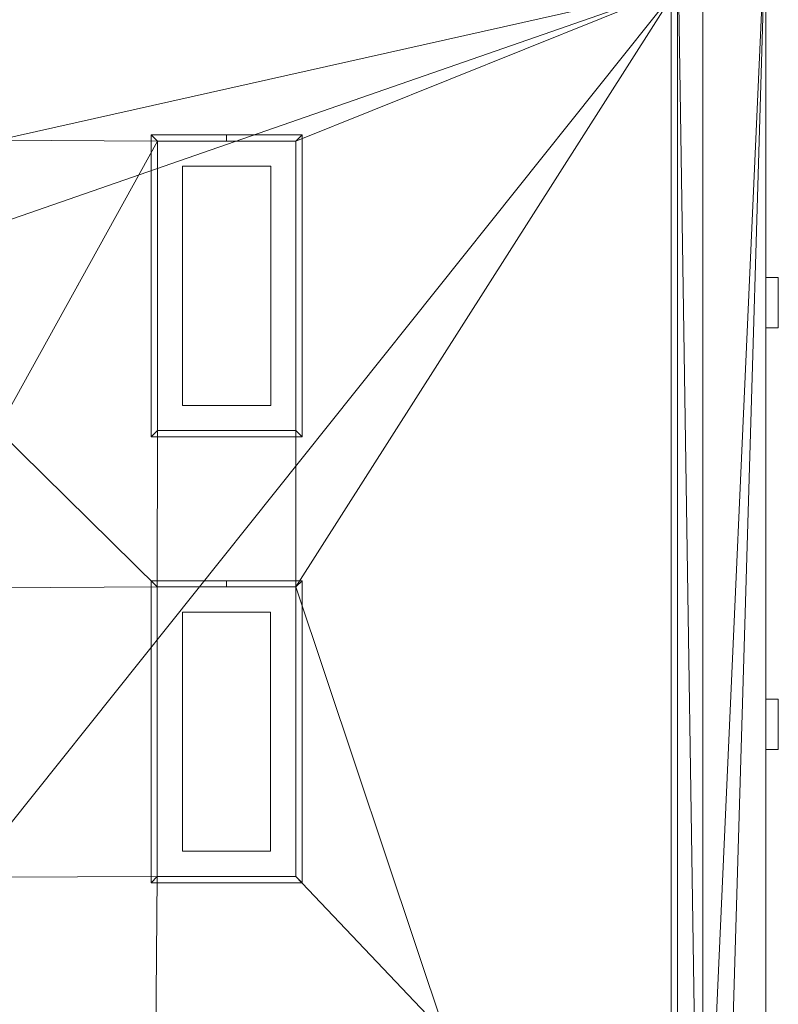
# Model space of a CAD drawing. Header units: inches. Extents: x 15 to 638, y -384 to 556.
# Tile 982 of 1056: x 506 to 626, y 106 to 263. Entities that reach past the tile are written whole.
import ezdxf

# ---------------------------------------------------------------- set-up
doc = ezdxf.new("R2010")
doc.units = ezdxf.units.IN
doc.header["$MEASUREMENT"] = 0
for name, color, linetype, lineweight in [('A-CLNG', 13, 'Continuous', 9), ('A-FLOR', 192, 'Continuous', 9), ('A-GENM', 13, 'Continuous', 9), ('A-ROOF', 132, 'Continuous', 9), ('A-WALL', 90, 'Continuous', 9), ('E-LITE-EQPM', 6, 'Continuous', 9)]:
    doc.layers.add(name, color=color, linetype=linetype, lineweight=lineweight)

# ---------------------------------------------------------------- blocks, each defined once
blk = doc.blocks.new('Recessed Fluorescent Light - Default 1-5513536-_3D_')
at = {"layer": 'E-LITE-EQPM'}
for p, q in [((-24, -12, 99), (-24, 12, 99)), ((-24, 12, 99), (24, 12, 99)), ((-23, 11, 99), (-23, -11, 99)), ((23, 11, 99), (-23, 11, 99)), ((23, 0, 99), (23, 11, 99)), ((24, 12, 99), (24, 0, 99)), ((19, 7, 99), (-19, 7, 99)), ((-19, 7, 99), (-19, -7, 99)), ((19, 0, 99), (19, 7, 99)), ((19, -7, 99), (19, 0, 99)), ((23, -11, 99), (23, 0, 99)), ((24, 0, 99), (24, -12, 99)), ((-19, -7, 99), (19, -7, 99)), ((24, -12, 99), (-24, -12, 99)), ((-23, -11, 99), (23, -11, 99))]:
    blk.add_line(p, q, dxfattribs=at)
mesh = blk.add_polyface(dxfattribs=at)
corners = [(-24, 12, 99), (-24, -12, 99), (24, -12, 99), (24, 12, 99)]
mesh.append_faces([[corners[k] for k in face] for face in [(0, 1, 2, 3)]])
mesh = blk.add_polyface(dxfattribs=at)
corners = [(24, -12, 98), (-24, -12, 98), (-24, 12, 98), (24, 12, 98)]
mesh.append_faces([[corners[k] for k in face] for face in [(0, 1, 2, 3)]])
mesh = blk.add_polyface(dxfattribs=at)
corners = [(24, 12, 99), (24, 12, 98), (-24, 12, 98), (-24, 12, 99)]
mesh.append_faces([[corners[k] for k in face] for face in [(0, 1, 2, 3)]])
mesh = blk.add_polyface(dxfattribs=at)
corners = [(-24, 12, 99), (-24, 12, 98), (-24, -12, 98), (-24, -12, 99)]
mesh.append_faces([[corners[k] for k in face] for face in [(0, 1, 2, 3)]])
mesh = blk.add_polyface(dxfattribs=at)
corners = [(-24, -12, 98), (24, -12, 98), (24, 0, 98), (24, 12, 98), (-24, 12, 98), (23, 11, 98), (23, 0, 98), (23, -11, 98), (-23, -11, 98), (-23, 11, 98)]
mesh.append_faces([[corners[k] for k in face] for face in [(4, 9, 5, 3), (7, 1, 2, 6)]], dxfattribs={"vtx0": -1, "vtx2": -1})
mesh.append_faces([[corners[k] for k in face] for face in [(8, 9, 4, 0), (2, 3, 5, 6), (7, 8, 0, 1)]], dxfattribs={"vtx1": -1, "vtx3": -1})
mesh = blk.add_polyface(dxfattribs=at)
corners = [(-24, -12, 96), (-24, 12, 96), (24, 12, 96), (24, 0, 96), (24, -12, 96), (23, 11, 96), (-23, 11, 96), (-23, -11, 96), (23, -11, 96), (23, 0, 96)]
mesh.append_faces([[corners[k] for k in face] for face in [(0, 7, 8, 4), (5, 2, 3, 9)]], dxfattribs={"vtx0": -1, "vtx2": -1})
mesh.append_faces([[corners[k] for k in face] for face in [(6, 7, 0, 1), (3, 4, 8, 9), (5, 6, 1, 2)]], dxfattribs={"vtx1": -1, "vtx3": -1})
mesh = blk.add_polyface(dxfattribs=at)
corners = [(24, 12, 98), (24, 12, 96), (-24, 12, 96), (-24, 12, 98)]
mesh.append_faces([[corners[k] for k in face] for face in [(0, 1, 2, 3)]])
mesh = blk.add_polyface(dxfattribs=at)
corners = [(-24, 12, 98), (-24, 12, 96), (-24, -12, 96), (-24, -12, 98)]
mesh.append_faces([[corners[k] for k in face] for face in [(0, 1, 2, 3)]])
mesh = blk.add_polyface(dxfattribs=at)
corners = [(-23, -11, 98), (-23, -11, 96), (-23, 11, 96), (-23, 11, 98)]
mesh.append_faces([[corners[k] for k in face] for face in [(0, 1, 2, 3)]])
mesh = blk.add_polyface(dxfattribs=at)
corners = [(-23, 11, 98), (-23, 11, 96), (23, 11, 96), (23, 11, 98)]
mesh.append_faces([[corners[k] for k in face] for face in [(0, 1, 2, 3)]])
mesh = blk.add_polyface(dxfattribs=at)
corners = [(23, 11, 98), (23, 11, 96), (23, 0, 96), (23, 0, 98)]
mesh.append_faces([[corners[k] for k in face] for face in [(0, 1, 2, 3)]])
mesh = blk.add_polyface(dxfattribs=at)
corners = [(24, -12, 99), (24, -12, 98), (24, 12, 98), (24, 12, 99)]
mesh.append_faces([[corners[k] for k in face] for face in [(0, 1, 2, 3)]])
mesh = blk.add_polyface(dxfattribs=at)
corners = [(24, 0, 98), (24, 0, 96), (24, 12, 96), (24, 12, 98)]
mesh.append_faces([[corners[k] for k in face] for face in [(0, 1, 2, 3)]])
mesh = blk.add_polyface(dxfattribs=at)
corners = [(23, 0, 98), (23, 0, 96), (23, -11, 96), (23, -11, 98)]
mesh.append_faces([[corners[k] for k in face] for face in [(0, 1, 2, 3)]])
mesh = blk.add_polyface(dxfattribs=at)
corners = [(24, -12, 98), (24, -12, 96), (24, 0, 96), (24, 0, 98)]
mesh.append_faces([[corners[k] for k in face] for face in [(0, 1, 2, 3)]])
mesh = blk.add_polyface(dxfattribs=at)
corners = [(-24, -12, 99), (-24, -12, 98), (24, -12, 98), (24, -12, 99)]
mesh.append_faces([[corners[k] for k in face] for face in [(0, 1, 2, 3)]])
mesh = blk.add_polyface(dxfattribs=at)
corners = [(-24, -12, 98), (-24, -12, 96), (24, -12, 96), (24, -12, 98)]
mesh.append_faces([[corners[k] for k in face] for face in [(0, 1, 2, 3)]])
mesh = blk.add_polyface(dxfattribs=at)
corners = [(23, -11, 98), (23, -11, 96), (-23, -11, 96), (-23, -11, 98)]
mesh.append_faces([[corners[k] for k in face] for face in [(0, 1, 2, 3)]])
blk = doc.blocks.new('Wall  Protrusion - Wall  Protrusion-4332175-_3D_')
at = {"layer": 'A-GENM'}
for p, q in [((-4, 5, 2), (4, -5, 2)), ((4, 5, 2), (-3.91, -5, 2))]:
    blk.add_line(p, q, dxfattribs=at)
mesh = blk.add_polyface(dxfattribs=at)
corners = [(-4, 5, 2), (-4, -5, 2), (4, -5, 2), (4, 5, 2)]
mesh.append_faces([[corners[k] for k in face] for face in [(0, 1, 2, 3)]])
mesh = blk.add_polyface(dxfattribs=at)
corners = [(4, -5), (-4, -5), (-4, 5), (4, 5)]
mesh.append_faces([[corners[k] for k in face] for face in [(0, 1, 2, 3)]])
mesh = blk.add_polyface(dxfattribs=at)
corners = [(4, 5, 2), (4, 5), (-4, 5), (-4, 5, 2)]
mesh.append_faces([[corners[k] for k in face] for face in [(0, 1, 2, 3)]])
mesh = blk.add_polyface(dxfattribs=at)
corners = [(-4, 5, 2), (-4, 5), (-4, -5), (-4, -5, 2)]
mesh.append_faces([[corners[k] for k in face] for face in [(0, 1, 2, 3)]])
mesh = blk.add_polyface(dxfattribs=at)
corners = [(4, -5, 2), (4, -5), (4, 5), (4, 5, 2)]
mesh.append_faces([[corners[k] for k in face] for face in [(0, 1, 2, 3)]])
mesh = blk.add_polyface(dxfattribs=at)
corners = [(-4, -5, 2), (-4, -5), (4, -5), (4, -5, 2)]
mesh.append_faces([[corners[k] for k in face] for face in [(0, 1, 2, 3)]])

msp = doc.modelspace()

# ---------------------------------------------------------------- block references
at = {"layer": 'A-GENM', "extrusion": (1, 0, 0)}
for p in [(217.68, 28, 624), (150.68, 28, 624)]:
    msp.add_blockref('Wall  Protrusion - Wall  Protrusion-4332175-_3D_', p, dxfattribs=at)
at = {"layer": 'E-LITE-EQPM', "rotation": 89.9999999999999}
for p in [(538.38, 220.37, 6), (538.37, 149.51, 6)]:
    msp.add_blockref('Recessed Fluorescent Light - Default 1-5513536-_3D_', p, dxfattribs=at)

# ---------------------------------------------------------------- meshes
at = {"layer": 'A-CLNG'}
mesh = msp.add_polyface(dxfattribs=at)
corners = [(610, 267.75, 104.05), (397.75, 267.75, 104.05), (397.75, 40.63, 104.05), (456.82, 40.63, 104.05), (456.82, 75.75, 104.05), (610, 75.75, 104.05), (406.5, 197, 104.05), (406.5, 180.5, 104.05), (398, 180.5, 104.05), (398, 197, 104.05)]
mesh.append_faces([[corners[k] for k in face] for face in [(9, 1, 8), (2, 8, 1)]], dxfattribs={"vtx0": -1, "vtx1": -1})
mesh.append_faces([[corners[k] for k in face] for face in [(7, 4, 0, 6)]], dxfattribs={"vtx0": -1, "vtx1": -1, "vtx2": -1})
mesh.append_faces([[corners[k] for k in face] for face in [(1, 9, 6, 0)]], dxfattribs={"vtx0": -1, "vtx2": -1})
mesh.append_faces([[corners[k] for k in face] for face in [(4, 7, 8, 2)]], dxfattribs={"vtx0": -1, "vtx2": -1, "vtx3": -1})
mesh.append_faces([[corners[k] for k in face] for face in [(4, 5, 0), (2, 3, 4)]], dxfattribs={"vtx2": -1})
mesh = msp.add_polyface(dxfattribs=at)
corners = [(610, 267.75, 102), (610, 75.75, 102), (456.82, 75.75, 102), (456.82, 40.63, 102), (397.75, 40.63, 102), (397.75, 267.75, 102), (432.75, 243.5, 102), (432.75, 197.5, 102), (454.75, 197.5, 102), (454.75, 243.5, 102), (480, 243.5, 102), (480, 197.5, 102), (502, 197.5, 102), (502, 243.5, 102), (527.38, 243.38, 102), (527.38, 197.37, 102), (549.37, 197.37, 102), (549.37, 243.38, 102), (432.57, 172.5, 102), (432.57, 126.5, 102), (454.57, 126.5, 102), (454.57, 172.5, 102), (479.99, 172.38, 102), (479.99, 126.38, 102), (501.99, 126.38, 102), (501.99, 172.38, 102), (527.37, 172.51, 102), (527.37, 126.51, 102), (549.37, 126.51, 102), (549.37, 172.51, 102), (527.13, 79.43, 102), (573.13, 79.43, 102), (573.13, 101.43, 102), (527.13, 101.43, 102), (433.07, 79.43, 102), (479.07, 79.43, 102), (479.07, 101.43, 102), (433.07, 101.43, 102), (406.5, 197, 102), (398, 197, 102), (398, 180.5, 102), (406.5, 180.5, 102)]
mesh.append_faces([[corners[k] for k in face] for face in [(5, 40, 4), (21, 22, 20), (32, 1, 31)]], dxfattribs={"vtx0": -1, "vtx1": -1})
mesh.append_faces([[corners[k] for k in face] for face in [(37, 40, 19), (23, 36, 20, 22), (35, 30, 2, 34), (22, 8, 11, 25)]], dxfattribs={"vtx0": -1, "vtx1": -1, "vtx2": -1})
mesh.append_faces([[corners[k] for k in face] for face in [(24, 27, 33, 36)]], dxfattribs={"vtx0": -1, "vtx1": -1, "vtx2": -1, "vtx3": -1})
mesh.append_faces([[corners[k] for k in face] for face in [(5, 39, 40), (7, 41, 38, 6), (19, 40, 41, 18), (37, 19, 20, 36), (30, 35, 36, 33), (36, 23, 24), (27, 24, 25, 26), (28, 32, 33, 27)]], dxfattribs={"vtx0": -1, "vtx2": -1})
mesh.append_faces([[corners[k] for k in face] for face in [(6, 38, 39, 5), (7, 21, 18, 41), (21, 7, 8, 22), (25, 11, 12, 26), (12, 14, 15, 26), (0, 17, 14, 13), (29, 0, 1, 32)]], dxfattribs={"vtx0": -1, "vtx2": -1, "vtx3": -1})
mesh.append_faces([[corners[k] for k in face] for face in [(3, 4, 34, 2), (12, 13, 14), (28, 29, 32)]], dxfattribs={"vtx1": -1, "vtx2": -1})
mesh.append_faces([[corners[k] for k in face] for face in [(9, 6, 5, 10), (37, 34, 4, 40), (16, 17, 0, 29)]], dxfattribs={"vtx1": -1, "vtx2": -1, "vtx3": -1})
mesh.append_faces([[corners[k] for k in face] for face in [(1, 2, 30, 31), (8, 9, 10, 11), (13, 10, 5, 0), (15, 16, 29, 26)]], dxfattribs={"vtx1": -1, "vtx3": -1})
mesh = msp.add_polyface(dxfattribs=at)
corners = [(610, 75.75, 104.05), (610, 75.75, 102), (610, 267.75, 102), (610, 267.75, 104.05)]
mesh.append_faces([[corners[k] for k in face] for face in [(0, 1, 2, 3)]])
mesh = msp.add_polyface(dxfattribs=at)
corners = [(527.38, 197.37, 104), (527.38, 197.37, 102), (527.38, 243.38, 102), (527.38, 243.38, 104)]
mesh.append_faces([[corners[k] for k in face] for face in [(0, 1, 2, 3)]])
mesh = msp.add_polyface(dxfattribs=at)
corners = [(527.38, 243.38, 104), (527.38, 243.38, 102), (549.37, 243.38, 102), (549.37, 243.38, 104)]
mesh.append_faces([[corners[k] for k in face] for face in [(0, 1, 2, 3)]])
mesh = msp.add_polyface(dxfattribs=at)
corners = [(549.37, 243.38, 104), (549.37, 197.37, 104), (527.38, 197.37, 104), (527.38, 243.38, 104)]
mesh.append_faces([[corners[k] for k in face] for face in [(0, 1, 2, 3)]])
mesh = msp.add_polyface(dxfattribs=at)
corners = [(549.37, 243.38, 104), (549.37, 243.38, 102), (549.37, 197.37, 102), (549.37, 197.37, 104)]
mesh.append_faces([[corners[k] for k in face] for face in [(0, 1, 2, 3)]])
mesh = msp.add_polyface(dxfattribs=at)
corners = [(549.37, 197.37, 104), (549.37, 197.37, 102), (527.38, 197.37, 102), (527.38, 197.37, 104)]
mesh.append_faces([[corners[k] for k in face] for face in [(0, 1, 2, 3)]])
mesh = msp.add_polyface(dxfattribs=at)
corners = [(527.37, 126.51, 104), (527.37, 126.51, 102), (527.37, 172.51, 102), (527.37, 172.51, 104)]
mesh.append_faces([[corners[k] for k in face] for face in [(0, 1, 2, 3)]])
mesh = msp.add_polyface(dxfattribs=at)
corners = [(527.37, 172.51, 104), (527.37, 172.51, 102), (549.37, 172.51, 102), (549.37, 172.51, 104)]
mesh.append_faces([[corners[k] for k in face] for face in [(0, 1, 2, 3)]])
mesh = msp.add_polyface(dxfattribs=at)
corners = [(549.37, 172.51, 104), (549.37, 126.51, 104), (527.37, 126.51, 104), (527.37, 172.51, 104)]
mesh.append_faces([[corners[k] for k in face] for face in [(0, 1, 2, 3)]])
mesh = msp.add_polyface(dxfattribs=at)
corners = [(549.37, 172.51, 104), (549.37, 172.51, 102), (549.37, 126.51, 102), (549.37, 126.51, 104)]
mesh.append_faces([[corners[k] for k in face] for face in [(0, 1, 2, 3)]])
mesh = msp.add_polyface(dxfattribs=at)
corners = [(549.37, 126.51, 104), (549.37, 126.51, 102), (527.37, 126.51, 102), (527.37, 126.51, 104)]
mesh.append_faces([[corners[k] for k in face] for face in [(0, 1, 2, 3)]])
at = {"layer": 'A-FLOR'}
mesh = msp.add_polyface(dxfattribs=at)
corners = [(34.99, -40.32, -2), (35.99, -40.32, -2), (35.99, 270, -2), (33.99, 270, -2), (33.99, 351, -2), (31.99, 351, -2), (31.99, 443, -2), (171.25, 443, -2), (171.25, 444, -2), (478.25, 444, -2), (478.25, 445.5, -2), (612, 445.5, -2), (612, 273.5, -2), (610, 273.5, -2), (610, -38.57, -2), (614.75, -38.57, -2), (614.75, -307.5, -2), (528, -307.5, -2), (528, -314.25, -2), (184.75, -314.25, -2), (184.75, -279.55, -2), (109.75, -279.55, -2), (109.75, -229.75, -2), (132.5, -229.75, -2), (132.5, -176.25, -2), (34.99, -176.25, -2)]
mesh.append_faces([[corners[k] for k in face] for face in [(14, 17, 24)]], dxfattribs={"vtx0": -1, "vtx1": -1, "vtx2": -1})
mesh.append_faces([[corners[k] for k in face] for face in [(20, 23, 24, 17)]], dxfattribs={"vtx0": -1, "vtx2": -1, "vtx3": -1})
mesh.append_faces([[corners[k] for k in face] for face in [(19, 20, 17, 18)]], dxfattribs={"vtx1": -1})
mesh.append_faces([[corners[k] for k in face] for face in [(1, 2, 14, 24), (13, 14, 2, 7)]], dxfattribs={"vtx1": -1, "vtx2": -1, "vtx3": -1})
mesh.append_faces([[corners[k] for k in face] for face in [(25, 0, 1, 24), (21, 22, 23, 20), (9, 10, 11)]], dxfattribs={"vtx2": -1})
mesh.append_faces([[corners[k] for k in face] for face in [(2, 3, 4, 7), (7, 8, 9, 13), (11, 12, 13, 9)]], dxfattribs={"vtx2": -1, "vtx3": -1})
mesh.append_faces([[corners[k] for k in face] for face in [(4, 5, 6, 7), (14, 15, 16, 17)]], dxfattribs={"vtx3": -1})
mesh = msp.add_polyface(dxfattribs=at)
corners = [(34.99, -40.32), (34.99, -176.25), (132.5, -176.25), (132.5, -229.75), (109.75, -229.75), (109.75, -279.55), (184.75, -279.55), (184.75, -314.25), (528, -314.25), (528, -307.5), (614.75, -307.5), (614.75, -38.57), (610, -38.57), (610, 273.5), (612, 273.5), (612, 445.5), (478.25, 445.5), (478.25, 444), (171.25, 444), (171.25, 443), (31.99, 443), (31.99, 351), (33.99, 351), (33.99, 270), (35.99, 270), (35.99, -40.32)]
mesh.append_faces([[corners[k] for k in face] for face in [(9, 6, 7, 8)]], dxfattribs={"vtx0": -1})
mesh.append_faces([[corners[k] for k in face] for face in [(3, 6, 2)]], dxfattribs={"vtx0": -1, "vtx1": -1})
mesh.append_faces([[corners[k] for k in face] for face in [(2, 6, 9, 12)]], dxfattribs={"vtx0": -1, "vtx1": -1, "vtx2": -1, "vtx3": -1})
mesh.append_faces([[corners[k] for k in face] for face in [(24, 12, 13, 19), (12, 24, 25, 2)]], dxfattribs={"vtx0": -1, "vtx2": -1, "vtx3": -1})
mesh.append_faces([[corners[k] for k in face] for face in [(16, 17, 15)]], dxfattribs={"vtx1": -1})
mesh.append_faces([[corners[k] for k in face] for face in [(10, 11, 12, 9), (20, 21, 22, 19)]], dxfattribs={"vtx2": -1})
mesh.append_faces([[corners[k] for k in face] for face in [(13, 14, 15, 17), (17, 18, 19, 13), (22, 23, 24, 19)]], dxfattribs={"vtx2": -1, "vtx3": -1})
mesh.append_faces([[corners[k] for k in face] for face in [(3, 4, 5, 6), (25, 0, 1, 2)]], dxfattribs={"vtx3": -1})
mesh = msp.add_polyface(dxfattribs=at)
corners = [(610, 273.5, -2), (610, 273.5), (610, -38.57), (610, -38.57, -2)]
mesh.append_faces([[corners[k] for k in face] for face in [(0, 1, 2, 3)]])
at = {"layer": 'A-ROOF'}
mesh = msp.add_polyface(dxfattribs=at)
corners = [(614, 445.5, 132), (614, -33.5, 132), (33.99, -33.5, 132), (33.99, 445.5, 132)]
mesh.append_faces([[corners[k] for k in face] for face in [(0, 1, 2, 3)]])
mesh = msp.add_polyface(dxfattribs=at)
corners = [(33.99, 445.5, 143.5), (33.99, -33.5, 143.5), (614, -33.5, 143.5), (614, 445.5, 143.5)]
mesh.append_faces([[corners[k] for k in face] for face in [(0, 1, 2, 3)]])
mesh = msp.add_polyface(dxfattribs=at)
corners = [(614, -33.5, 143.5), (614, -33.5, 132), (614, 445.5, 132), (614, 445.5, 143.5)]
mesh.append_faces([[corners[k] for k in face] for face in [(0, 1, 2, 3)]])
at = {"layer": 'A-WALL'}
mesh = msp.add_polyface(dxfattribs=at)
corners = [(609, -33.57, -10), (609, 279.18, -10), (609, 279.18, -16), (609, -33.57, -16)]
mesh.append_faces([[corners[k] for k in face] for face in [(0, 1, 2, 3)]])
mesh = msp.add_polyface(dxfattribs=at)
corners = [(624, 279.18, -16), (624, -33.57, -16), (614.75, -33.57, -16), (609, -33.57, -16), (609, 279.18, -16)]
mesh.append_faces([[corners[k] for k in face] for face in [(0, 1, 2)]], dxfattribs={"vtx2": -1})
mesh.append_faces([[corners[k] for k in face] for face in [(2, 3, 4, 0)]], dxfattribs={"vtx3": -1})
mesh = msp.add_polyface(dxfattribs=at)
corners = [(624, -33.57, -10), (624, 279.18, -10), (609, 279.18, -10), (609, -33.57, -10), (610, -33.57, -10)]
mesh.append_faces([[corners[k] for k in face] for face in [(0, 1, 4)]], dxfattribs={"vtx1": -1})
mesh.append_faces([[corners[k] for k in face] for face in [(2, 3, 4, 1)]], dxfattribs={"vtx2": -1})
mesh = msp.add_polyface(dxfattribs=at)
corners = [(610, -33.57, -10), (610, -33.57, 131), (610, 279.18, 131), (610, 279.18, -10)]
mesh.append_faces([[corners[k] for k in face] for face in [(0, 1, 2, 3)]])
mesh = msp.add_polyface(dxfattribs=at)
corners = [(610, 279.18, -10), (624, 279.18, -10), (624, -33.57, -10), (610, -33.57, -10)]
mesh.append_faces([[corners[k] for k in face] for face in [(0, 1, 2, 3)]])
mesh = msp.add_polyface(dxfattribs=at)
corners = [(610, 279.18, 131), (610, -33.57, 131), (614.75, -33.57, 131), (624, -33.57, 131), (624, 279.18, 131)]
mesh.append_faces([[corners[k] for k in face] for face in [(0, 1, 2)]], dxfattribs={"vtx2": -1})
mesh.append_faces([[corners[k] for k in face] for face in [(2, 3, 4, 0)]], dxfattribs={"vtx3": -1})
mesh = msp.add_polyface(dxfattribs=at)
corners = [(614, -33.57, 132), (614, -33.57, 144), (614, 279.25, 144), (614, 279.25, 132)]
mesh.append_faces([[corners[k] for k in face] for face in [(0, 1, 2, 3)]])
mesh = msp.add_polyface(dxfattribs=at)
corners = [(614, 279.25, 132), (624, 279.25, 132), (624, -33.57, 132), (614, -33.57, 132)]
mesh.append_faces([[corners[k] for k in face] for face in [(0, 1, 2, 3)]])
mesh = msp.add_polyface(dxfattribs=at)
corners = [(614, -33.57, 144), (624, -33.57, 144), (624, 279.25, 144), (614, 279.25, 144)]
mesh.append_faces([[corners[k] for k in face] for face in [(0, 1, 2, 3)]])
mesh = msp.add_polyface(dxfattribs=at)
corners = [(624, 279.25, 144), (624, -33.57, 144), (624, -33.57, 132), (624, 279.25, 132)]
mesh.append_faces([[corners[k] for k in face] for face in [(0, 1, 2, 3)]])
mesh = msp.add_polyface(dxfattribs=at)
corners = [(624, 279.18, -10), (624, 279.18, 6), (624, 279.18, 131), (624, -33.57, 131), (624, -33.57, -10)]
mesh.append_faces([[corners[k] for k in face] for face in [(1, 3, 4, 0)]], dxfattribs={"vtx0": -1})
mesh.append_faces([[corners[k] for k in face] for face in [(1, 2, 3)]], dxfattribs={"vtx2": -1})
mesh = msp.add_polyface(dxfattribs=at)
corners = [(624, 279.18, -16), (624, 279.18, -10), (624, -33.57, -10), (624, -33.57, -16)]
mesh.append_faces([[corners[k] for k in face] for face in [(0, 1, 2, 3)]])

doc.saveas('drawing.dxf')
